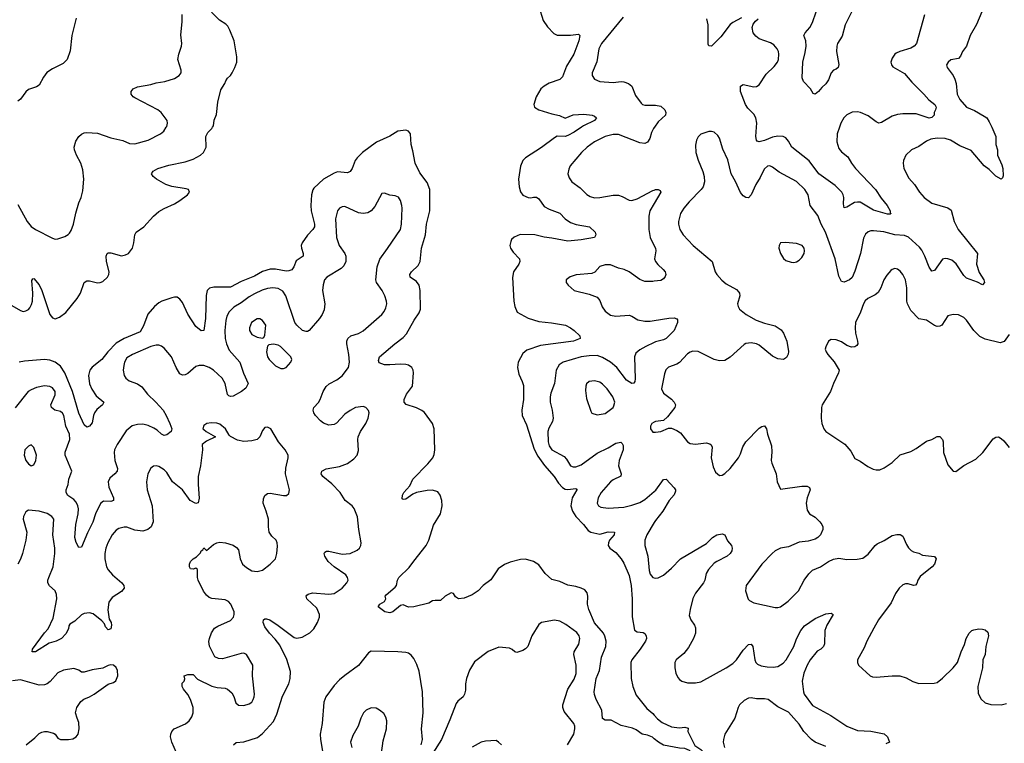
# Model space of a CAD drawing. Header units: inches. Extents: x 1771504 to 1971212, y 471788 to 643615.
# Tile 405 of 587: x 1835224 to 1842634, y 605361 to 610810. Entities that reach past the tile are written whole.
import ezdxf

# ---------------------------------------------------------------- set-up
doc = ezdxf.new("R2010")
doc.units = ezdxf.units.IN
doc.header["$MEASUREMENT"] = 0
for name, color, linetype in [('B8630', 7, 'Continuous'), ('B8631', 7, 'Continuous'), ('B8640', 7, 'Continuous'), ('B8641', 7, 'Continuous')]:
    doc.layers.add(name, color=color, linetype=linetype)

msp = doc.modelspace()

# ---------------------------------------------------------------- linework, layer by layer
at = {"layer": 'B8630', "color": 5}
for points, elevation in [([(1835130, 608677.2), (1835230, 608619.4), (1835250, 608613.4), (1835270, 608616.8), (1835290, 608628.4), (1835299.4, 608640.6), (1835313.5, 608666.5), (1835319.9, 608690), (1835323, 608750), (1835314.5, 608845.5), (1835322, 608858), (1835330, 608862), (1835370, 608812.2), (1835389.2, 608770), (1835451.7, 608590), (1835470, 608565.3), (1835490, 608558.3), (1835524.5, 608570), (1835570, 608605.5), (1835655.8, 608710), (1835680.5, 608750), (1835710, 608830.7), (1835730, 608843), (1835750, 608843), (1835810, 608828.2), (1835830, 608830.5), (1835850, 608838), (1835884.5, 608870), (1835894.7, 608890), (1835897.4, 608910), (1835877.6, 608990), (1835875.6, 609030), (1835882.7, 609050), (1835890, 609054.9), (1835910, 609053.4), (1835990, 609031.8), (1836021.3, 609038.7), (1836042, 609050), (1836072.3, 609090), (1836083.1, 609130), (1836089.7, 609190), (1836101.6, 609210), (1836158.4, 609250), (1836230, 609330.4), (1836270, 609364.4), (1836311, 609389), (1836390, 609423.7), (1836430, 609448.5), (1836486, 609490), (1836501.2, 609510), (1836495.3, 609530), (1836477.2, 609537.2), (1836370, 609554.3), (1836322.7, 609570), (1836252.7, 609610), (1836229.2, 609630), (1836216, 609650), (1836229.2, 609670), (1836264, 609690), (1836346.5, 609713.5), (1836470, 609739.1), (1836530, 609760.2), (1836585.6, 609790), (1836607.6, 609810), (1836615.8, 609824.2), (1836626, 609850), (1836624.7, 609930), (1836639.7, 609960.3), (1836669.2, 609990), (1836675.2, 610000)], 420), ([(1835210, 609419.3), (1835280.3, 609290), (1835310, 609253.7), (1835343.8, 609230), (1835470, 609163.8), (1835490, 609158), (1835510, 609159.3), (1835562.7, 609177.3), (1835588.1, 609191.9), (1835597.5, 609202.5), (1835610, 609222.8), (1835628.2, 609270), (1835646.8, 609353.2), (1835669.7, 609430.3), (1835687.3, 609470), (1835698.7, 609521.3), (1835706.3, 609610), (1835700.1, 609680.1), (1835684.4, 609730), (1835651.1, 609790), (1835635.1, 609830), (1835633, 609850), (1835645.9, 609894.1), (1835669.7, 609930), (1835690, 609947.2), (1835710, 609956.9), (1835730, 609960.2), (1835810, 609954.6), (1835910, 609919.6), (1835999.3, 609899.3), (1836050, 609877), (1836090, 609874.9), (1836190, 609902), (1836284, 609950), (1836309.2, 609970), (1836327.2, 610000)], 440), ([(1840000, 605395.6), (1839986.5, 605406.5), (1839950, 605422.2), (1839909.6, 605430), (1839862.4, 605462.4), (1839835.1, 605475.1), (1839750, 605495.8), (1839676.2, 605536.2), (1839630, 605535.1), (1839610, 605548.7), (1839604.8, 605610), (1839561.5, 605690), (1839550, 605729.2), (1839548.6, 605750), (1839561.4, 605850), (1839586.4, 605910), (1839602.5, 606010), (1839634.3, 606090), (1839637.2, 606130), (1839627.8, 606167.8), (1839617.3, 606190), (1839550, 606267.6), (1839507.1, 606370), (1839496.6, 606410), (1839499.2, 606470), (1839494.2, 606494.2), (1839476.4, 606516.4), (1839450, 606529.8), (1839410, 606541.8), (1839350, 606551.8), (1839290, 606578.8), (1839230, 606594), (1839179.2, 606639.2), (1839130, 606705.6), (1839090, 606729.7), (1839030, 606746.9), (1838994.1, 606745.9), (1838914.4, 606725.6), (1838871.7, 606708.3), (1838825.7, 606674.3), (1838770, 606593.2), (1838711.6, 606548.4), (1838673.4, 606510), (1838630, 606479.5), (1838570, 606453.2), (1838526, 606450), (1838503.1, 606463.1), (1838488.4, 606488.4), (1838470, 606493.2), (1838426, 606470), (1838390, 606435.3), (1838350, 606437.2), (1838330, 606433.2), (1838304, 606416), (1838190, 606389.5), (1838150, 606387), (1838110, 606402.9), (1838090, 606398.7), (1838033.4, 606350), (1838010, 606343), (1837973.2, 606350), (1837921.2, 606390), (1837935.3, 606410), (1837968.7, 606430), (1837979, 606450), (1837975.3, 606470), (1837982, 606478), (1838050, 606536), (1838059.3, 606550), (1838067, 606590), (1838077, 606610), (1838155.7, 606684.3), (1838190, 606733.8), (1838283.5, 606850), (1838303.2, 606890), (1838337.3, 607002.7), (1838392, 607090), (1838402.7, 607150), (1838399.8, 607190), (1838389.6, 607230), (1838370, 607253.6), (1838330, 607266.9), (1838290, 607264.5), (1838210.2, 607249.8), (1838182.2, 607237.8), (1838130, 607199.3), (1838110, 607198), (1838103.1, 607203.1), (1838106, 607230), (1838116, 607250), (1838160.5, 607299.5), (1838183, 607350), (1838295.3, 607464.7), (1838332.9, 607510), (1838343.6, 607536.4), (1838348.2, 607570), (1838343.9, 607730), (1838330.8, 607770), (1838270, 607851.1), (1838250, 607867.3), (1838210, 607887.4), (1838131.3, 607911.3), (1838117.6, 607930), (1838118.3, 607950), (1838135.4, 607990), (1838179.2, 608050), (1838187.8, 608150), (1838185.6, 608170), (1838175.1, 608190), (1838150, 608207.8), (1838130, 608212.8), (1838090, 608216.2), (1838010, 608209.8), (1837970, 608211.6), (1837930, 608226), (1837923.3, 608243.3), (1837931.8, 608270), (1838046, 608370), (1838110, 608417.5), (1838135.6, 608444.4), (1838192.7, 608547.3), (1838230, 608603.6), (1838239.4, 608630), (1838238.3, 608770), (1838230.8, 608810), (1838210, 608838.9), (1838163.6, 608870), (1838159.7, 608890), (1838172.6, 608910), (1838222.2, 608957.8), (1838237.3, 608990), (1838248.2, 609090), (1838277, 609190), (1838284.7, 609270), (1838309.9, 609370), (1838309.9, 609530), (1838290, 609584), (1838236.6, 609656.6), (1838199.3, 609730), (1838183.5, 609823.5), (1838169.8, 609870), (1838165.6, 609950), (1838151.1, 609971.1), (1838130, 609977.6), (1838070, 609971.3), (1838010, 609932.8), (1837910, 609888.5), (1837804, 609810), (1837762.7, 609770), (1837748.2, 609750), (1837726.7, 609690), (1837710, 609667.1), (1837690, 609656.8), (1837615.9, 609664.1), (1837590, 609655.4), (1837510.3, 609609.7), (1837438.3, 609541.7), (1837430, 609527.6), (1837419.8, 609490), (1837414.7, 609410), (1837417.9, 609370), (1837442.1, 609270), (1837442.7, 609250), (1837431.2, 609230), (1837390, 609188.2), (1837350.1, 609130), (1837343.2, 609110), (1837343.8, 609090), (1837357.3, 609050), (1837356.4, 609030), (1837304.7, 608995.3), (1837288, 608950), (1837272.6, 608927.4), (1837250, 608917.7), (1837230, 608916), (1837150, 608932.5), (1837109.6, 608930.4), (1837050, 608912.7), (1836990, 608878.7), (1836890, 608839.2), (1836810, 608796.3), (1836684.9, 608795.1), (1836651.2, 608788.8), (1836635.6, 608770), (1836627.1, 608732.9), (1836621.3, 608558.7), (1836610, 608469.2), (1836590, 608467), (1836550, 608500.7), (1836490, 608593), (1836450, 608679.7), (1836430, 608706.2), (1836410, 608719.3), (1836390, 608721), (1836370, 608716.1), (1836294.6, 608690), (1836270, 608676.7), (1836237.5, 608650), (1836187.9, 608592.1), (1836156.2, 608503.8), (1836130, 608458.5), (1836010, 608409.2), (1835950, 608373.2), (1835887.2, 608310), (1835843.2, 608250), (1835770, 608192.9), (1835751.8, 608170), (1835741.6, 608130), (1835749.1, 608069.1), (1835767.9, 608027.9), (1835798.4, 607978.4), (1835856.3, 607930), (1835847.7, 607910), (1835804.9, 607875.1), (1835788, 607850), (1835779.3, 607830), (1835770, 607775.3), (1835750, 607749.2), (1835730, 607742), (1835710, 607758), (1835670, 607847), (1835622, 608010), (1835563.4, 608150), (1835530, 608201), (1835489.8, 608230), (1835450, 608245.1), (1835410, 608251.7), (1835260.8, 608239.3), (1835220.4, 608230)], 420), ([(1839451.7, 610000), (1839397.8, 609962.2), (1839350, 609938), (1839329.8, 609929.8), (1839270, 609931.7), (1839250, 609921.2), (1839150, 609847.4), (1839030.3, 609769.7), (1839010.3, 609749.7), (1838993.4, 609706.6), (1838978.3, 609610), (1838982.7, 609550), (1838993, 609513), (1839010, 609488.5), (1839050, 609470.3), (1839070, 609467.9), (1839090, 609473.1), (1839112.3, 609472.3), (1839130, 609460.4), (1839170, 609403.1), (1839210, 609382.3), (1839290, 609353.4), (1839328.9, 609310), (1839370, 609281.7), (1839411.8, 609268.2), (1839511.3, 609251.3), (1839554.8, 609210), (1839561, 609190), (1839550, 609169.5), (1839450, 609151.2), (1839350, 609141.3), (1839230, 609165.9), (1839170, 609171.5), (1839101.2, 609190), (1838990, 609192.5), (1838946.5, 609173.5), (1838926, 609154), (1838919.2, 609140.8), (1838912.7, 609110), (1838918.6, 609090), (1838939.1, 609059.1), (1838984.9, 609010), (1838987.6, 608990), (1838980.9, 608970), (1838940.2, 608910), (1838932.6, 608867.4), (1838942.9, 608690), (1838950.2, 608650), (1838968.3, 608608.3), (1839050, 608562), (1839130, 608537.1), (1839227.1, 608527.1), (1839330.8, 608510), (1839370.6, 608490), (1839398, 608470), (1839438.8, 608430), (1839441, 608410), (1839391.3, 608390), (1839143.1, 608356.9), (1839039.7, 608320.3), (1839010, 608296.9), (1838976.2, 608230), (1838970.2, 608190), (1838981.3, 608141.3), (1839005.8, 608085.8), (1839014.5, 608054.5), (1839016.8, 607950), (1839002.5, 607870), (1839005, 607830), (1839038.3, 607758.3), (1839095.9, 607575.9), (1839123.8, 607523.8), (1839173, 607453), (1839247.3, 607370), (1839279.5, 607319.5), (1839310, 607287.1), (1839330, 607275), (1839350, 607271.8), (1839410, 607279.3), (1839415.8, 607275.8), (1839417.6, 607270), (1839382.3, 607210), (1839372.7, 607150), (1839383.8, 607110), (1839409.6, 607069.6), (1839466.2, 607010), (1839502.7, 606962.7), (1839523.1, 606950), (1839590, 606936.1), (1839652.8, 606952.8), (1839701, 606950), (1839698, 606930), (1839662.8, 606890), (1839655.2, 606870), (1839653.8, 606850), (1839664.2, 606830), (1839710, 606797.2), (1839751.1, 606750), (1839770, 606717.6), (1839810, 606625.5), (1839825.7, 606550), (1839833.1, 606450), (1839834.6, 606314.6), (1839850, 606214), (1839870, 606199.5), (1839916.7, 606196.7), (1839930, 606186.8), (1839939.3, 606170), (1839940.4, 606150), (1839933.7, 606130), (1839894.6, 606070), (1839830.3, 605990), (1839823.1, 605970), (1839825.7, 605850), (1839839.5, 605790), (1839864.1, 605724.1), (1839943.1, 605623.1), (1839990, 605584.6), (1840000, 605573)], 420), ([(1840000, 609997.6), (1839994.6, 609990), (1839979.1, 609960.9), (1839965.7, 609914.3), (1839950, 609887.8), (1839930, 609877.4), (1839890, 609882.9), (1839730, 609946.4), (1839690, 609945.6), (1839629.7, 609929.7), (1839550, 609889.8), (1839496, 609850), (1839451.6, 609810), (1839366, 609710), (1839355.6, 609684.4), (1839350.4, 609650), (1839358.7, 609618.7), (1839379.3, 609590), (1839442.7, 609542.7), (1839492.3, 609492.3), (1839517.3, 609477.3), (1839549.2, 609469.2), (1839590, 609470.2), (1839690, 609488.2), (1839730, 609489.1), (1839759.3, 609479.3), (1839810, 609450.4), (1839830, 609448.2), (1839870, 609460.3), (1839990, 609523.7), (1840000, 609527)], 440), ([(1836834, 605350), (1836853.9, 605366.1), (1836910, 605373.2), (1837014.3, 605405.7), (1837050, 605434.2), (1837133.5, 605526.5), (1837160.3, 605579.7), (1837203, 605717), (1837250.6, 605810), (1837260.2, 605850), (1837261.9, 605901.9), (1837233.5, 605993.5), (1837180.7, 606100.7), (1837146.5, 606146.5), (1837104.5, 606190), (1837070, 606239), (1837056, 606270), (1837059, 606290), (1837070, 606297.3), (1837082, 606298), (1837106, 606290), (1837170, 606248.8), (1837290, 606158.6), (1837310, 606154), (1837350, 606161.1), (1837407.8, 606192.2), (1837437.3, 606222.7), (1837465.7, 606270), (1837481, 606310), (1837481, 606330), (1837459.7, 606379.7), (1837384.2, 606450), (1837380.7, 606470), (1837384.2, 606475.8), (1837395.1, 606484.9), (1837427, 606493), (1837550, 606483.6), (1837590, 606490.2), (1837649.7, 606530), (1837686.3, 606570), (1837695.1, 606590), (1837691.6, 606610), (1837678, 606630), (1837591.2, 606690), (1837545.4, 606730), (1837521.6, 606770), (1837515.1, 606790), (1837520.1, 606799.9), (1837532, 606808), (1837550, 606808.4), (1837650, 606786), (1837710, 606790.3), (1837764.9, 606815.1), (1837780.9, 606830), (1837791.8, 606850), (1837793.6, 606870), (1837775.8, 606970), (1837765.6, 607065.6), (1837742.4, 607130), (1837726, 607150), (1837672.8, 607190), (1837636, 607250), (1837574.3, 607314.3), (1837505.1, 607370), (1837491.8, 607390), (1837498, 607410), (1837531, 607429), (1837630, 607444.9), (1837690, 607468.8), (1837738, 607502), (1837763.6, 607530), (1837772.8, 607567.2), (1837768.5, 607650), (1837772.4, 607670), (1837788.2, 607710), (1837829.7, 607770), (1837846.9, 607810), (1837852.8, 607850), (1837847.9, 607867.9), (1837830, 607889.4), (1837810, 607896.3), (1837750, 607888.5), (1837710, 607867.4), (1837670, 607838.5), (1837607.5, 607772.5), (1837590, 607762.6), (1837550, 607755.8), (1837510.9, 607770.9), (1837487.6, 607790), (1837449.6, 607830), (1837436.9, 607850), (1837431.6, 607870), (1837437.6, 607890), (1837471.6, 607928.4), (1837484.4, 607950), (1837508.7, 608010), (1837531.4, 608048.6), (1837553.1, 608066.9), (1837610, 608097.7), (1837650, 608128.9), (1837698.7, 608190), (1837706.6, 608230), (1837701.5, 608290), (1837686.9, 608370), (1837686.6, 608390), (1837694.7, 608410), (1837715.1, 608430), (1837773.9, 608446.1), (1837810, 608467.2), (1837949.6, 608590), (1837967.6, 608612.4), (1837980.6, 608639.4), (1837986.6, 608670), (1837985.1, 608690), (1837972.6, 608730), (1837951.4, 608771.4), (1837909.8, 608829.8), (1837903.9, 608850), (1837913.3, 608950), (1837933.1, 609006.9), (1837993.2, 609086.8), (1838089.7, 609230), (1838097.3, 609270), (1838101.3, 609390), (1838100.5, 609410), (1838090, 609448.7), (1838074, 609474), (1838050, 609484.5), (1838009.6, 609489.6), (1837970, 609504), (1837950, 609502), (1837896.4, 609403.6), (1837869.3, 609370.7), (1837843.7, 609356.3), (1837810, 609349.8), (1837774.5, 609354.5), (1837670, 609402), (1837650, 609401.3), (1837630, 609391.6), (1837614.9, 609370), (1837601.3, 609310), (1837609.1, 609170), (1837628.9, 609110), (1837670.2, 609050), (1837677.3, 609030), (1837678, 608990), (1837662.5, 608957.5), (1837643.1, 608936.9), (1837534.4, 608870), (1837518.7, 608850), (1837507.8, 608812.2), (1837503.2, 608770), (1837519.7, 608670), (1837515.1, 608624.9), (1837501.3, 608590), (1837481.1, 608558.9), (1837402, 608470), (1837390, 608461.6), (1837378.7, 608461.3), (1837352.7, 608470), (1837310, 608509.7), (1837294.8, 608530), (1837226.2, 608730), (1837204.6, 608764.6), (1837170, 608786.2), (1837130, 608790.6), (1837090, 608785.2), (1837048, 608772), (1836990, 608746), (1836950, 608723.7), (1836890, 608678), (1836835.6, 608644.4), (1836801.3, 608610), (1836783.7, 608576.3), (1836775.7, 608544.3), (1836767.9, 608470), (1836771, 608410), (1836780.9, 608370), (1836801.3, 608321.3), (1836881.2, 608230), (1836907.7, 608147.7), (1836943.1, 608070), (1836925.7, 608034.3), (1836893.4, 608010), (1836830, 607976.3), (1836810, 607971.8), (1836798.3, 607978.3), (1836788.7, 607988.7), (1836769.8, 608070), (1836748.7, 608110), (1836682.3, 608170), (1836650, 608189.8), (1836610, 608205.6), (1836573.6, 608206.4), (1836550, 608197.4), (1836490, 608145.7), (1836470, 608135.8), (1836450, 608133.3), (1836430, 608144.2), (1836400.4, 608190), (1836365.1, 608270), (1836310, 608336.3), (1836290.7, 608350.7), (1836270, 608358), (1836250, 608358.8), (1836210, 608348.9), (1836072.4, 608290), (1836030, 608263.5), (1836011.4, 608230), (1836006.7, 608206.7), (1836003.1, 608170), (1836010.4, 608130), (1836023.8, 608110), (1836047.7, 608090), (1836110, 608068.9), (1836144.2, 608044.2), (1836186, 607990), (1836249.5, 607929.5), (1836302.4, 607870), (1836327.3, 607830), (1836353.4, 607770), (1836367.6, 607730), (1836364.6, 607710), (1836330, 607683.5), (1836310, 607679.8), (1836290, 607688.8), (1836258.1, 607718.1), (1836233.2, 607733.2), (1836190, 607755.3), (1836150, 607764.8), (1836110, 607762.3), (1836070, 607751.1), (1836025.3, 607714.7), (1835957.3, 607610), (1835937.3, 607570), (1835934.9, 607550), (1835940.4, 607490), (1835960.3, 607430), (1835956.5, 607410), (1835940.4, 607390), (1835902.3, 607357.7), (1835888.9, 607330), (1835894, 607290), (1835930.3, 607210), (1835930.4, 607190), (1835910, 607183), (1835855.6, 607184.4), (1835833.2, 607166.8), (1835794.3, 607090), (1835773.1, 607026.9), (1835734.2, 606945.8), (1835690, 606837.2), (1835670, 606836), (1835650, 606873.2), (1835639.8, 606910), (1835647.3, 607010), (1835664.7, 607090), (1835666, 607126), (1835661.6, 607150), (1835650, 607177.7), (1835630, 607197.6), (1835586, 607226), (1835572.8, 607250), (1835574, 607270), (1835588.9, 607311.1), (1835594, 607350), (1835615.8, 607410), (1835564.8, 607530), (1835565.9, 607554.1), (1835600.7, 607650), (1835599.4, 607690), (1835570.4, 607750.4), (1835555, 607830), (1835546.9, 607846.9), (1835530, 607858.5), (1835488, 607870), (1835462.8, 607890), (1835457.3, 607910), (1835490, 607984.9), (1835489.8, 608010), (1835470, 608038.5), (1835450, 608048.6), (1835410, 608052.4), (1835350, 608040.5), (1835310, 608024), (1835288.8, 608010), (1835190, 607888.3)], 440), ([(1840000, 609426.1), (1839966.3, 609370), (1839958.5, 609330), (1839958, 609230), (1839970.2, 609170.2), (1840000, 609108.2)], 440), ([(1840000, 608840), (1839990, 608838.7), (1839930, 608838.9), (1839890, 608854), (1839810, 608911.7), (1839774.5, 608930), (1839730, 608938.9), (1839670, 608963.5), (1839630, 608964.7), (1839590, 608952), (1839551.7, 608908.3), (1839530, 608897.6), (1839412.3, 608887.7), (1839365.8, 608874.2), (1839338, 608850), (1839338, 608830), (1839351, 608810), (1839396, 608770), (1839510, 608742.6), (1839570, 608719.5), (1839590, 608695.5), (1839608.4, 608648.4), (1839630, 608614.9), (1839670, 608585.2), (1839710, 608577.3), (1839810, 608585.2), (1839830, 608578.3), (1839876.3, 608550), (1839930, 608538.9), (1839970, 608540.2), (1840000, 608545.2)], 440), ([(1840000, 608378.6), (1839937.6, 608350), (1839890, 608324.8), (1839861.7, 608298.3), (1839851.4, 608270), (1839854.9, 608105.1), (1839853.5, 608086.5), (1839846.2, 608073.8), (1839830, 608071.3), (1839790, 608095.1), (1839719, 608190), (1839671.2, 608231.2), (1839610, 608266), (1839570, 608280.2), (1839510, 608279.9), (1839450.5, 608270), (1839313.4, 608230), (1839284.9, 608210), (1839260.3, 608170), (1839249.1, 608070), (1839221.1, 607998.9), (1839215.2, 607970), (1839215.8, 607930), (1839230.2, 607870), (1839238.3, 607810), (1839234.9, 607785.1), (1839205.9, 607734.1), (1839199.5, 607710), (1839202.2, 607630), (1839210, 607600.5), (1839230, 607572.2), (1839320.8, 607520.8), (1839340.4, 607500.4), (1839368.5, 607450), (1839390, 607442.8), (1839410, 607442.9), (1839450, 607457.5), (1839570, 607545.6), (1839654, 607586), (1839710, 607620.9), (1839748.4, 607628.4), (1839758.6, 607618.6), (1839764.8, 607604.8), (1839764.7, 607570), (1839736.6, 607490), (1839729.4, 607450), (1839751.5, 607390), (1839747.7, 607372.3), (1839690, 607345.3), (1839670, 607331), (1839599.5, 607250), (1839577.6, 607210), (1839570.5, 607170.5), (1839580.7, 607150), (1839598.4, 607138.4), (1839652, 607132), (1839770, 607139.6), (1839830, 607153.4), (1839890, 607174.3), (1839930, 607198), (1840000, 607257.6)], 440), ([(1836422, 605250), (1836369.8, 605369.8), (1836359.7, 605410), (1836360.5, 605430), (1836367.8, 605450), (1836387, 605470), (1836472, 605508), (1836499.5, 605530), (1836520.4, 605559.6), (1836529.8, 605590.2), (1836528.7, 605630), (1836508.8, 605690), (1836490, 605727.8), (1836455.8, 605770), (1836447, 605790), (1836446, 605814), (1836462, 605830), (1836466, 605846), (1836462, 605870), (1836490, 605878.8), (1836530, 605878.8), (1836563.1, 605843.1), (1836670, 605790.4), (1836710, 605780.3), (1836770, 605776.4), (1836788.9, 605768.9), (1836820.3, 605740.3), (1836834.6, 605714.6), (1836850, 605666.8), (1836870, 605648), (1836910, 605645.5), (1836950, 605657.3), (1836970, 605671), (1836980.9, 605690), (1836989.4, 605710), (1836991.6, 605730), (1836977, 605870), (1836978, 605950), (1836931.8, 606030), (1836910, 606039.7), (1836890, 606038.3), (1836750, 605998), (1836720.5, 606000.5), (1836693.3, 606013.3), (1836651.9, 606091.9), (1836648.5, 606128.5), (1836652.3, 606150), (1836667.9, 606192.1), (1836690, 606228), (1836715.6, 606244.4), (1836810, 606285.2), (1836834, 606310), (1836838.8, 606330), (1836837.3, 606350), (1836813.2, 606410), (1836795.4, 606430), (1836770, 606442), (1836671.1, 606451.1), (1836650, 606458.4), (1836630, 606476.2), (1836607, 606507), (1836566.4, 606590), (1836562, 606610), (1836561.2, 606670), (1836550, 606681.2), (1836530, 606672.7), (1836510, 606674), (1836502, 606690), (1836502, 606710), (1836509.7, 606730.3), (1836530, 606750.6), (1836554, 606766), (1836583.7, 606796.3), (1836590, 606811.3), (1836602, 606818), (1836610, 606832), (1836630, 606812), (1836682.6, 606857.4), (1836708.3, 606871.7), (1836730, 606875.8), (1836772, 606870), (1836830, 606853.4), (1836856.1, 606836.1), (1836870, 606818), (1836883.1, 606750), (1836901.6, 606710), (1836930, 606684.4), (1836970, 606660.5), (1837010, 606655.5), (1837050, 606665.5), (1837109.3, 606710), (1837149.4, 606750), (1837159.6, 606790), (1837164.5, 606844.5), (1837162, 606870), (1837153.2, 606890), (1837120.5, 606920.5), (1837102, 606950), (1837095.6, 606990), (1837095.6, 607050), (1837079.8, 607110), (1837056.3, 607170), (1837058.7, 607201.3), (1837070, 607226.8), (1837090, 607242), (1837110, 607243.8), (1837210, 607227.3), (1837232.7, 607227.3), (1837250, 607242), (1837254.5, 607270), (1837224.5, 607390), (1837226.1, 607433.9), (1837244.7, 607510), (1837244.2, 607530), (1837222.4, 607570), (1837171.6, 607630), (1837114, 607730), (1837090, 607741.2), (1837070, 607739), (1837050, 607715.3), (1837030.4, 607670), (1837010.2, 607649.8), (1836970, 607638), (1836910, 607633.5), (1836864.2, 607644.2), (1836811, 607671), (1836800.8, 607680.8), (1836772.6, 607730), (1836730, 607763.5), (1836708.6, 607771.4), (1836665.1, 607774.9), (1836631.9, 607768.1), (1836610, 607755.1), (1836603.1, 607730), (1836610, 607723.1), (1836627.8, 607707.8), (1836698, 607670), (1836630, 607636.8), (1836598.3, 607610), (1836598.5, 607570), (1836583.5, 607450), (1836566.2, 607370), (1836565.9, 607310), (1836573.9, 607206.1), (1836568.1, 607171.9), (1836550, 607167.6), (1836507.8, 607190), (1836450, 607269.8), (1836373.7, 607330), (1836330, 607400.7), (1836310, 607420.5), (1836270, 607445.1), (1836250, 607451.6), (1836230, 607447), (1836210, 607432.3), (1836187.2, 607390), (1836177, 607330), (1836183.7, 607270), (1836220.9, 607150), (1836227.1, 607030), (1836212.7, 606990), (1836189.3, 606970.7), (1836150, 606959.3), (1836090, 606965), (1836030, 606988.7), (1836010, 606989.8), (1835970, 606979.1), (1835950, 606966.3), (1835919.6, 606930), (1835886.7, 606870), (1835872.4, 606830), (1835864.4, 606790), (1835863.6, 606750), (1835878, 606690), (1835890, 606668.2), (1835923.1, 606630), (1835992, 606570), (1836008.5, 606550), (1836010.3, 606530), (1835990, 606504), (1835919.8, 606460.2), (1835895.1, 606424.9), (1835885.9, 606365.9), (1835896.2, 606296.2), (1835911.7, 606270), (1835916, 606250), (1835910, 606223.7), (1835890, 606215.1), (1835870, 606238), (1835861, 606261), (1835843.1, 606283.1), (1835776, 606336), (1835750, 606344.1), (1835710, 606338.8), (1835690, 606328.7), (1835638.1, 606281.9), (1835602.3, 606257.7), (1835594.6, 606245.4), (1835590, 606222), (1835570, 606185.2), (1835538.8, 606150), (1835498, 606130), (1835444.9, 606115.1), (1835342, 606050), (1835318, 606050), (1835319.3, 606070), (1835410, 606194), (1835437.5, 606222.5), (1835475.9, 606304.1), (1835502.9, 606450), (1835501.8, 606481.8), (1835490, 606509.6), (1835447.1, 606547.1), (1835435.8, 606570), (1835435.8, 606590), (1835442, 606610), (1835474.7, 606690), (1835488.6, 606790), (1835488.6, 606830), (1835472.3, 606930), (1835480.7, 607050), (1835466.6, 607070), (1835430, 607091.3), (1835370, 607109.6), (1835290, 607117.2), (1835270, 607105.2), (1835252.7, 607070), (1835250.4, 607050), (1835276.4, 606950), (1835270.3, 606890), (1835245.5, 606790), (1835230, 606746.6), (1835210, 606709.6)], 460), ([(1840000, 607779), (1839981, 607770), (1839970.8, 607750), (1839970.8, 607730), (1839990, 607704), (1840000, 607703.5)], 460), ([(1840000, 607022.7), (1839942.7, 606930), (1839927.6, 606890), (1839927.6, 606850), (1839950.2, 606770), (1839961.4, 606661.4), (1839970, 606634), (1839990, 606610.4), (1840000, 606608.1)], 440), ([(1839347.8, 605350), (1839393.3, 605430), (1839402.6, 605470), (1839402, 605490), (1839394.7, 605510), (1839321, 605601), (1839312.6, 605630), (1839312.6, 605650), (1839349.7, 605770), (1839395.9, 605844.1), (1839413, 605887), (1839412.3, 605950), (1839393.6, 606030), (1839396.2, 606050), (1839431.1, 606108.9), (1839438.7, 606150), (1839435.1, 606170), (1839415.8, 606195.8), (1839334.6, 606254.6), (1839290, 606280.5), (1839250, 606288), (1839152, 606270), (1839130, 606257), (1839078, 606170), (1839047.7, 606090), (1839030, 606072.3), (1839010, 606060.9), (1838965.6, 606045.6), (1838950, 606049), (1838930, 606068.7), (1838910, 606077.2), (1838830, 606084), (1838750, 606052.7), (1838645.8, 605974.1), (1838610, 605913.2), (1838587, 605850), (1838578.4, 605810), (1838578.8, 605761.2), (1838572.7, 605730), (1838560.5, 605710), (1838522.6, 605677.4), (1838510, 605660.9), (1838462.4, 605537.6), (1838397.6, 605390), (1838334.1, 605285.9)], 440), ([(1838246, 605350), (1838254.3, 605390), (1838248, 605470), (1838261.6, 605590), (1838254.7, 605750), (1838230, 605904), (1838213.9, 605953.9), (1838190, 605999.5), (1838170, 606025.1), (1838150, 606038.9), (1838130, 606045.4), (1838070, 606051.1), (1837870, 606055.1), (1837850, 606043.7), (1837773.5, 605946.5), (1837670, 605872.6), (1837630, 605838.3), (1837590, 605795.4), (1837526.7, 605710), (1837514, 605670), (1837501, 605510), (1837486.4, 605430), (1837486.9, 605390), (1837507.5, 605272.5)], 440), ([(1835272.7, 605350), (1835337.6, 605402.4), (1835370, 605434.9), (1835390, 605446), (1835409.7, 605450.3), (1835430.3, 605450.3), (1835477.5, 605437.5), (1835490.4, 605430.4), (1835510, 605400.7), (1835532, 605390), (1835591.3, 605388.7), (1835624.8, 605395.2), (1835649, 605410), (1835662.7, 605430), (1835671.8, 605470), (1835670, 605518), (1835655.1, 605550), (1835644.5, 605590), (1835653.6, 605630), (1835685.1, 605674.9), (1835705.9, 605694.1), (1835748.7, 605710), (1835784, 605730), (1835890, 605806.8), (1835930, 605818.8), (1835947.3, 605832.7), (1835962, 605870), (1835959.5, 605910), (1835950, 605932.7), (1835930, 605949.3), (1835910, 605951.6), (1835890, 605947), (1835850, 605927), (1835770, 605914.5), (1835710, 605896), (1835690, 605898), (1835670, 605912), (1835630, 605923.7), (1835552.7, 605912.7), (1835510, 605891.8), (1835453.7, 605826.3), (1835430.9, 605809.1), (1835410, 605800.3), (1835370, 605799.8), (1835230, 605838.3), (1835170, 605831)], 480), ([(1837945.8, 605285.8), (1837960.1, 605379.9), (1837985.6, 605470), (1837987, 605530), (1837979.1, 605559.1), (1837964.8, 605584.8), (1837931.7, 605611.7), (1837906.3, 605626.3), (1837870, 605629.3), (1837831, 605610), (1837810.7, 605590), (1837790.8, 605550), (1837770.7, 605490), (1837730, 605419), (1837714.4, 605370), (1837722.4, 605330)], 460), ([(1838849.3, 605349.3), (1838828.7, 605370), (1838810, 605381.2), (1838770, 605380.9), (1838730, 605378.4), (1838698, 605370), (1838630, 605331.6)], 460)]:
    msp.add_lwpolyline(points, dxfattribs=dict(at, elevation=elevation))
at = {"layer": 'B8630', "color": 5, "elevation": 460}
for points in [[(1837030, 608557), (1837010, 608556.2), (1836968.5, 608530), (1836952.4, 608490), (1836954, 608470), (1836970, 608439.3), (1837010, 608420.5), (1837050, 608411.3), (1837062, 608418), (1837070, 608434), (1837075.1, 608510), (1837050, 608546)], [(1837133.4, 608366.6), (1837098, 608362), (1837088, 608352), (1837081.7, 608310), (1837090, 608271), (1837102.4, 608250), (1837150, 608203), (1837190, 608182.8), (1837210, 608182.8), (1837230, 608191), (1837264, 608230), (1837272.7, 608250), (1837265.2, 608270), (1837186, 608350), (1837170, 608358.7)], [(1839550, 608089.7), (1839510, 608085.6), (1839490, 608069), (1839484.2, 608050), (1839483.1, 608016.9), (1839490, 607958), (1839521.3, 607861.3), (1839530, 607846.8), (1839570, 607833.4), (1839630, 607844.9), (1839689.4, 607890), (1839696.6, 607903.4), (1839702.9, 607930), (1839687.8, 607970), (1839644.2, 608030), (1839610, 608066.3), (1839590, 608080.5)], [(1835310, 607608.7), (1835290, 607599), (1835262.8, 607570), (1835257.3, 607530), (1835271, 607490), (1835290, 607466), (1835310, 607451.3), (1835330, 607458), (1835345.2, 607490), (1835349.2, 607530), (1835330, 607588)]]:
    msp.add_lwpolyline(points, close=True, dxfattribs=at)
at = {"layer": 'B8631', "color": 5}
for points, elevation in [([(1836675.2, 610000), (1836681.2, 610010), (1836686.8, 610053.2), (1836704.1, 610095.9), (1836715.8, 610190), (1836738.6, 610281.4), (1836768.4, 610330), (1836774.3, 610350), (1836788.2, 610370), (1836811.1, 610390), (1836823.5, 610410), (1836843.5, 610450), (1836856.9, 610490), (1836858.7, 610530), (1836836.9, 610650), (1836806.2, 610730), (1836790, 610760.5), (1836776.1, 610776.1), (1836726.8, 610806.8), (1836667.4, 610867.4)], 420), ([(1839131.4, 610910), (1839163.6, 610803.6), (1839195.2, 610755.2), (1839244.6, 610704.6), (1839270, 610694), (1839370, 610693.5), (1839430, 610701.3), (1839440.3, 610690), (1839432.7, 610650), (1839394.4, 610550), (1839340.5, 610459.5), (1839310, 610378.4), (1839290, 610358.9), (1839210, 610331.3), (1839170.7, 610310), (1839145.5, 610290), (1839110.4, 610230), (1839093, 610170), (1839097.3, 610150), (1839130.8, 610130), (1839230, 610099.8), (1839287.4, 610087.4), (1839330, 610069.1), (1839390, 610093.7), (1839470, 610097.6), (1839531.3, 610090), (1839550, 610083.8), (1839565.5, 610070), (1839550.4, 610050), (1839468.3, 610011.7), (1839451.7, 610000)], 420), ([(1835650, 610820.9), (1835615.3, 610690), (1835604.4, 610575.6), (1835581.5, 610510), (1835550, 610480.9), (1835470, 610440.7), (1835428.8, 610411.2), (1835402.3, 610377.7), (1835370, 610317), (1835350, 610304.2), (1835290, 610283.5), (1835270, 610267.8), (1835230, 610212), (1835210, 610196.2)], 440), ([(1836327.2, 610000), (1836330, 610004.7), (1836337, 610030), (1836334.5, 610050), (1836289.2, 610110), (1836262.7, 610130), (1836090, 610220.9), (1836077.2, 610230), (1836063.7, 610250), (1836062.7, 610270), (1836079, 610290), (1836110, 610304), (1836210, 610322), (1836250, 610334.6), (1836316.6, 610343.4), (1836390, 610367), (1836423.7, 610390), (1836438, 610410), (1836439.5, 610430), (1836415.1, 610510), (1836420.7, 610550), (1836442, 610610), (1836444.5, 610630), (1836436.4, 610696.4), (1836447, 610793), (1836447.7, 610850)], 440), ([(1839766.3, 610830), (1839603, 610630), (1839583.7, 610590), (1839567.6, 610492.4), (1839532.9, 610410), (1839532.2, 610390), (1839550, 610363.1), (1839590, 610343.6), (1839690, 610336.1), (1839750, 610343.2), (1839770, 610341.8), (1839805.5, 610330), (1839830, 610308), (1839857.8, 610237.8), (1839900.5, 610180.5), (1839911.6, 610171.6), (1839930, 610166), (1840000, 610166.6)], 440)]:
    msp.add_lwpolyline(points, dxfattribs=dict(at, elevation=elevation))
at = {"layer": 'B8640', "color": 5}
for points, elevation in [([(1840001.7, 610000), (1840000, 609997.6)], 440), ([(1842539.6, 610000), (1842570.3, 609930), (1842570.4, 609870.4), (1842582, 609830), (1842582.4, 609790), (1842617, 609717), (1842623.1, 609690), (1842626, 609634), (1842620.5, 609619.5), (1842610, 609609.6), (1842570, 609631.5), (1842521.6, 609681.6), (1842482, 609710), (1842384.9, 609824.9), (1842300.7, 609860.7), (1842230, 609903.2), (1842190, 609916.3), (1842130, 609918.3), (1842082, 609910), (1842050, 609895.3), (1841990, 609854.5), (1841936.3, 609830), (1841892.7, 609790), (1841874.9, 609750), (1841872.4, 609730), (1841878.7, 609690), (1841915.5, 609615.5), (1841958.4, 609570), (1841996.9, 609510), (1842030.2, 609470), (1842090, 609428.4), (1842210, 609394), (1842234.6, 609374.6), (1842258, 609290), (1842286.2, 609230), (1842433.4, 609050), (1842425.2, 608970), (1842446.4, 608906.4), (1842481.1, 608850), (1842484.9, 608830), (1842470, 608812.7), (1842433.6, 608833.6), (1842350, 608864.2), (1842330, 608884.5), (1842271.4, 608971.4), (1842238.3, 608998.3), (1842210, 609009.8), (1842190, 609012.4), (1842170, 609006.3), (1842110, 608922), (1842090, 608915.1), (1842070, 608946.6), (1842037.2, 609030), (1842014.1, 609074.1), (1841995.9, 609095.9), (1841912.7, 609172.7), (1841884.1, 609184.1), (1841810, 609190.7), (1841728.2, 609211.8), (1841650, 609220.4), (1841630, 609220.5), (1841610, 609211.6), (1841590, 609194), (1841574.3, 609165.7), (1841550.9, 609050), (1841510, 608916), (1841490.2, 608869.8), (1841470, 608851.8), (1841430, 608832.3), (1841410, 608838), (1841390, 608879), (1841362, 609010), (1841289.1, 609210), (1841256.2, 609270), (1841230, 609334.5), (1841173.3, 609410), (1841158.8, 609490), (1841132.1, 609532.1), (1841070, 609590.9), (1840940.7, 609660.7), (1840890, 609699.6), (1840870, 609709.6), (1840852.5, 609707.5), (1840830, 609686.6), (1840820.3, 609670), (1840797.5, 609622.5), (1840764.9, 609570), (1840728.2, 609491.8), (1840710, 609469.6), (1840690, 609471.2), (1840670, 609484.4), (1840650, 609509.7), (1840612, 609592), (1840578.9, 609650), (1840554.2, 609754.2), (1840515.8, 609835.8), (1840490, 609918), (1840478, 609938), (1840450, 609962), (1840430, 609968.7), (1840410, 609968.7), (1840350, 609948.7), (1840330, 609928), (1840318, 609902), (1840310, 609866), (1840313, 609810), (1840330, 609751), (1840366.5, 609666.5), (1840376.5, 609630), (1840378.3, 609590), (1840366.7, 609550), (1840352.7, 609530), (1840261.4, 609438.6), (1840221.7, 609390), (1840197, 609350), (1840181.3, 609290), (1840182, 609270), (1840193.1, 609230), (1840217.4, 609190), (1840291.8, 609110), (1840434.4, 608990), (1840458.4, 608910), (1840470.5, 608890), (1840508.9, 608848.9), (1840541.7, 608821.7), (1840617.7, 608777.7), (1840637.3, 608757.3), (1840642, 608750), (1840643, 608730), (1840626, 608670), (1840630.4, 608650), (1840641.6, 608630), (1840690.4, 608590), (1840767.9, 608547.9), (1840830, 608524.9), (1840910, 608504.9), (1840954.1, 608474.1), (1840971.8, 608450), (1840997.6, 608390), (1841010.4, 608310.4), (1841007.9, 608292.1), (1840994.4, 608265.6), (1840971.3, 608250), (1840930, 608257), (1840890, 608276.3), (1840790, 608359.5), (1840770, 608369.9), (1840730, 608377.6), (1840690, 608372.4), (1840675.7, 608364.3), (1840570.6, 608269.4), (1840530, 608242.6), (1840490, 608241.7), (1840450.5, 608250.5), (1840329, 608311), (1840290, 608315.1), (1840270, 608306.2), (1840250, 608293.5), (1840190, 608228.9), (1840170, 608215.9), (1840106.5, 608193.5), (1840086.7, 608173.3), (1840075.9, 608144.1), (1840055.3, 608030), (1840070, 607998), (1840130, 607952.7), (1840150.4, 607930), (1840158.7, 607910), (1840154.6, 607890), (1840100.6, 607819.4), (1840070, 607792.3), (1840010, 607783.7), (1840000, 607779)], 460), ([(1841393.9, 610000), (1841377.2, 609950), (1841373.1, 609890), (1841390, 609839), (1841410, 609815.2), (1841457.6, 609777.6), (1841484.7, 609730), (1841514.9, 609690), (1841665.5, 609530), (1841706.8, 609466.8), (1841751.7, 609410), (1841775.5, 609370), (1841776, 609356), (1841782, 609350), (1841774.4, 609345.6), (1841754, 609346), (1841650, 609375.8), (1841550, 609434.8), (1841530, 609437), (1841507.6, 609432.4), (1841450, 609396.9), (1841430, 609394), (1841423.7, 609423.7), (1841427.1, 609470), (1841422.6, 609490), (1841411.1, 609510), (1841361.6, 609561.6), (1841237.2, 609650), (1841166.1, 609746.1), (1841034.8, 609850), (1841010, 609896.2), (1840990, 609921.3), (1840970, 609931), (1840930, 609933.3), (1840890, 609925.1), (1840830, 609900.5), (1840790, 609889.6), (1840775.1, 609895.1), (1840770, 609902), (1840765.1, 609930), (1840769.7, 610000)], 440), ([(1840000, 609527), (1840010, 609530.3), (1840030, 609530.4), (1840043, 609523), (1840050.4, 609510), (1840000, 609426.1)], 440), ([(1840000, 609108.2), (1840008.8, 609090), (1840011.7, 609070), (1840000.9, 609010), (1840007.9, 608990), (1840026, 608966), (1840067.2, 608930), (1840082.6, 608910), (1840086, 608890), (1840082.8, 608877.2), (1840070, 608858), (1840050, 608846.6), (1840000, 608840)], 440), ([(1842670, 608439.3), (1842633.1, 608386.9), (1842603.4, 608376.6), (1842490, 608404.4), (1842450, 608423.9), (1842405.7, 608470), (1842350, 608548), (1842330, 608568), (1842290, 608586.3), (1842250, 608589.5), (1842210, 608579.3), (1842164, 608510), (1842150, 608502.4), (1842130, 608500.5), (1842110, 608506), (1842047.9, 608547.9), (1841990, 608558.4), (1841930, 608619.8), (1841904.6, 608670), (1841900.8, 608690), (1841899.8, 608790), (1841889.7, 608850), (1841871.5, 608890), (1841850, 608917), (1841830, 608931.8), (1841810, 608936.2), (1841790, 608929.6), (1841779.3, 608920.7), (1841750, 608886.6), (1841728.2, 608851.8), (1841705.5, 608790), (1841684.3, 608755.7), (1841662, 608738), (1841606, 608710), (1841587.6, 608692.4), (1841574.7, 608670), (1841551.8, 608608.2), (1841514.9, 608530), (1841511.2, 608490), (1841513.8, 608450), (1841530.2, 608390), (1841531.5, 608370), (1841523.9, 608356.1), (1841510, 608345.6), (1841483.3, 608343.3), (1841450, 608355.6), (1841410, 608383.6), (1841370, 608398), (1841330, 608402), (1841310, 608388.7), (1841290, 608346), (1841287.3, 608330), (1841294, 608310), (1841305.5, 608290), (1841353.3, 608233.3), (1841390.4, 608170), (1841386.7, 608150), (1841349.1, 608070.9), (1841327.2, 608010), (1841263.6, 607910), (1841258.3, 607890), (1841256.3, 607810), (1841260.5, 607770), (1841275.5, 607730), (1841290.5, 607710), (1841434.2, 607614.2), (1841479.9, 607559.9), (1841510, 607504.7), (1841550, 607486), (1841606.6, 607446.6), (1841646.3, 607426.3), (1841670, 607420.2), (1841698.5, 607421.5), (1841730, 607434.4), (1841790, 607474.4), (1841850, 607534), (1841930, 607559.3), (1841970, 607580.4), (1842050, 607635.8), (1842090, 607648.2), (1842129.7, 607670.3), (1842150, 607672.2), (1842170.3, 607650), (1842174.9, 607630), (1842176.4, 607550), (1842210, 607458), (1842250, 607411), (1842270, 607406.8), (1842330, 607453), (1842418.9, 607501.1), (1842472.7, 607550), (1842550, 607654.8), (1842570, 607667.3), (1842590, 607667.7), (1842610, 607657.1), (1842630, 607638), (1842670, 607587.3)], 480), ([(1840000, 608545.2), (1840110, 608563.5), (1840150, 608564.7), (1840170, 608557.4), (1840174.7, 608550), (1840175.5, 608530), (1840148.8, 608470), (1840090, 608409.7), (1840070, 608398.7), (1840010, 608383.2), (1840000, 608378.6)], 440), ([(1840000, 607703.5), (1840010, 607703), (1840050, 607708.5), (1840106, 607734), (1840130, 607734), (1840170, 607717.3), (1840198.3, 607698.3), (1840250, 607632.4), (1840270, 607618.7), (1840310, 607613.1), (1840390, 607624.6), (1840417.1, 607617.1), (1840427.5, 607607.5), (1840435.3, 607590), (1840428.5, 607510), (1840443.4, 607443.4), (1840461.7, 607401.7), (1840490, 607377.3), (1840510, 607380.5), (1840530, 607393), (1840570.7, 607429.3), (1840634, 607510), (1840650, 607540.7), (1840667.6, 607592.4), (1840690, 607630.5), (1840790, 607734.9), (1840810, 607747.7), (1840830.5, 607750.5), (1840844, 607730), (1840852.4, 607690), (1840882, 607602), (1840884.4, 607555.6), (1840879.5, 607490), (1840883.7, 607470), (1840916.4, 607390), (1840924, 607330), (1840950, 607274), (1841110, 607298), (1841150, 607296.3), (1841167.5, 607287.5), (1841172.7, 607270), (1841150.4, 607210), (1841144.2, 607170), (1841150, 607116), (1841169.1, 607089.1), (1841210, 607063.8), (1841246, 607030), (1841261.6, 607010), (1841268, 606990), (1841268, 606970), (1841250.5, 606930), (1841230.3, 606909.7), (1841210, 606898.4), (1841157.3, 606882.7), (1841090, 606876.9), (1841010, 606841.6), (1840949.5, 606829.5), (1840910.5, 606810), (1840886.7, 606790), (1840810, 606709.6), (1840690.4, 606550), (1840686, 606510), (1840706, 606446), (1840715.5, 606435.5), (1840750, 606418), (1840910, 606384.4), (1840930, 606383), (1840950, 606388.2), (1841008.5, 606431.5), (1841085.6, 606510), (1841127.8, 606590), (1841162.4, 606637.6), (1841190, 606664.2), (1841250, 606688.9), (1841310, 606730.4), (1841350, 606748.4), (1841390, 606755.5), (1841450, 606746), (1841526.6, 606746.6), (1841570, 606755.8), (1841610, 606786.4), (1841661.7, 606850), (1841677.6, 606862.4), (1841730, 606889), (1841790, 606926.9), (1841825.9, 606934.1), (1841850, 606933.4), (1841870, 606920.7), (1841897.7, 606857.7), (1841912.9, 606832.9), (1841933.3, 606813.3), (1841950, 606803), (1841992.2, 606792.2), (1842017.5, 606777.5), (1842108.2, 606768.2), (1842122, 606750), (1842108.4, 606710), (1842092.4, 606690), (1842001.6, 606618.4), (1841983.2, 606590), (1841975.6, 606564.4), (1841967.2, 606552.8), (1841950, 606548.6), (1841910, 606561.5), (1841890, 606563.1), (1841870, 606554), (1841843.9, 606530), (1841814.3, 606490), (1841781.6, 606418.4), (1841688, 606290), (1841652.2, 606227.8), (1841599.5, 606130), (1841579.5, 606080.5), (1841528.7, 605990), (1841528.5, 605970), (1841537.1, 605950), (1841624.9, 605870), (1841642.7, 605862.7), (1841670, 605859.5), (1841790, 605870.3), (1841848.3, 605868.3), (1841894.6, 605854.6), (1841947.1, 605827.1), (1841991.1, 605811.1), (1842105.6, 605814.4), (1842130, 605818.8), (1842170, 605850.7), (1842250, 605928.7), (1842283.1, 605970), (1842309.1, 606050.9), (1842334.6, 606105.4), (1842348.4, 606150), (1842370, 606190.6), (1842390, 606210.5), (1842404.4, 606215.6), (1842442.5, 606222.5), (1842470, 606220.4), (1842490, 606214.9), (1842510, 606199.1), (1842516.5, 606170), (1842496.4, 606090), (1842490.3, 606030), (1842474, 605990), (1842470.3, 605930.3), (1842436.1, 605790), (1842438, 605738), (1842456.7, 605696.7), (1842490, 605665.5), (1842532.3, 605652.3), (1842610, 605651.5), (1842650, 605662)], 460), ([(1840000, 607257.6), (1840012.1, 607267.9), (1840070, 607348.2), (1840090, 607350.4), (1840150, 607285.3), (1840158.8, 607270), (1840158.9, 607258.9), (1840150, 607233), (1840111.2, 607190), (1840063.6, 607110), (1840010, 607038.9), (1840000, 607022.7)], 440), ([(1840000, 606608.1), (1840010, 606605.7), (1840030, 606607.6), (1840070, 606626.2), (1840130, 606679), (1840197.6, 606750), (1840393.3, 606866.7), (1840437, 606910), (1840470, 606930.4), (1840510, 606938.8), (1840530, 606931), (1840550, 606884.7), (1840581, 606850), (1840586.8, 606830), (1840584, 606810), (1840570.7, 606790), (1840547.3, 606770), (1840470, 606731), (1840450, 606716.4), (1840408.9, 606670), (1840390, 606639.3), (1840379.5, 606590), (1840370.3, 606570), (1840309.4, 606490.6), (1840290.4, 606450.4), (1840268.9, 606370), (1840263.6, 606323.6), (1840274, 606290), (1840302, 606250), (1840310.2, 606230.2), (1840310.3, 606190.3), (1840296.1, 606150), (1840256.9, 606083.1), (1840221.4, 606038.6), (1840165.5, 605990), (1840154.9, 605970), (1840154.4, 605930), (1840163, 605890), (1840177.5, 605857.5), (1840190, 605842.8), (1840208.4, 605828.4), (1840250, 605817.1), (1840310, 605815.8), (1840350, 605824.6), (1840542, 605930), (1840590, 605961.3), (1840618.5, 605990), (1840670, 606063.7), (1840710, 606105.5), (1840730, 606107.3), (1840741.6, 606090), (1840756.1, 605990), (1840764.9, 605970), (1840777.3, 605957.3), (1840804.9, 605944.9), (1840850, 605936.9), (1840893.9, 605933.9), (1840930, 605939.8), (1840970, 605964.6), (1840992.1, 605990), (1841049.8, 606090), (1841070, 606147.7), (1841101.7, 606210), (1841130, 606246), (1841210, 606300.4), (1841290, 606335.5), (1841330, 606340.7), (1841346, 606330), (1841299.3, 606250), (1841284, 606210), (1841282, 606110), (1841274, 606090), (1841252.7, 606070), (1841226.2, 606053.8), (1841172.6, 605990), (1841150.2, 605950), (1841126, 605890), (1841112.9, 605830), (1841122, 605750), (1841129.2, 605730), (1841190, 605646.3), (1841328.2, 605570), (1841450, 605490.4), (1841530, 605458.7), (1841630, 605453.4), (1841730, 605433.4), (1841754, 605410), (1841771.3, 605370), (1841742.8, 605357.2)], 440), ([(1841290, 605336.8), (1841210, 605369.1), (1841184.4, 605390), (1841124.8, 605450), (1841090, 605505.4), (1841010, 605596.2), (1840930, 605636.8), (1840856.2, 605690), (1840830, 605695.9), (1840770, 605695.8), (1840730, 605704.5), (1840710, 605701.4), (1840675.2, 605684.8), (1840642.3, 605650), (1840631.7, 605630), (1840606, 605550), (1840531.4, 605430), (1840520.2, 605390), (1840519.1, 605370), (1840527.2, 605330)], 440), ([(1840000, 605573), (1840024.6, 605544.6), (1840058.6, 605518.6), (1840130, 605485.5), (1840190, 605478.7), (1840230, 605482.4), (1840254.9, 605474.9), (1840253.4, 605450), (1840305.7, 605345.7), (1840350, 605315.6), (1840380.8, 605280.8), (1840410, 605260.7), (1840430, 605226), (1840410, 605219), (1840370, 605245.2), (1840330, 605246.6), (1840310, 605256.2), (1840266, 605306), (1840230, 605322), (1840190, 605324.5), (1840070, 605347.3), (1840031.8, 605370), (1840000, 605395.6)], 420)]:
    msp.add_lwpolyline(points, dxfattribs=dict(at, elevation=elevation))
at = {"layer": 'B8640', "color": 5, "elevation": 480}
msp.add_lwpolyline([(1840987.7, 609132.3), (1840950, 609128.7), (1840938.8, 609110), (1840937.3, 609090), (1840950.6, 609050), (1840972.5, 609012.5), (1840990, 608997.3), (1841030, 608984.9), (1841050, 608982), (1841070, 608986.8), (1841090, 608998.8), (1841110, 609018.8), (1841127, 609050), (1841131.2, 609070), (1841127.3, 609090), (1841111.8, 609110), (1841070, 609125.6)], close=True, dxfattribs=at)
at = {"layer": 'B8641', "color": 5}
for points, elevation in [([(1841490, 610876.2), (1841437.3, 610770), (1841414.3, 610685.7), (1841378, 610630), (1841372.7, 610610), (1841372.4, 610570), (1841387.7, 610472.3), (1841382.8, 610450), (1841370, 610437.2), (1841350, 610429.2), (1841330.8, 610410), (1841310, 610358), (1841290, 610328), (1841259.8, 610300.2), (1841236, 610270), (1841210, 610248.7), (1841194.6, 610254.6), (1841176, 610290), (1841124.2, 610344.2), (1841113.1, 610373.1), (1841118.1, 610490), (1841136.7, 610563.3), (1841142.8, 610610), (1841139.8, 610650), (1841125.7, 610690), (1841135.4, 610710), (1841169.9, 610750.1), (1841191.4, 610788.6), (1841218.9, 610870)], 420), ([(1842464.7, 610870), (1842426, 610774), (1842376.5, 610690), (1842349, 610610), (1842320.9, 610570), (1842304.8, 610535.2), (1842290, 610517.6), (1842232.3, 610507.7), (1842210.8, 610490), (1842198.8, 610470), (1842204, 610450), (1842248.5, 610390), (1842262.6, 610362.6), (1842271.3, 610330), (1842278.6, 610250), (1842300.2, 610210), (1842350, 610152.3), (1842410, 610126), (1842483.7, 610083.7), (1842501.7, 610070), (1842521.5, 610041.5), (1842539.6, 610000)], 460), ([(1840655.9, 610824.1), (1840590, 610788.4), (1840570, 610772.4), (1840499.6, 610680.4), (1840430, 610609.5), (1840410, 610613.2), (1840404.4, 610624.4), (1840404.4, 610770), (1840395.7, 610815.7)], 440), ([(1840769.7, 610000), (1840771.6, 610030), (1840765.3, 610070), (1840750, 610097.3), (1840703.6, 610143.6), (1840686.9, 610170), (1840648.9, 610270), (1840648.2, 610310), (1840670, 610322.4), (1840750, 610304), (1840770, 610306.3), (1840790, 610318.4), (1840841.5, 610398.5), (1840902.9, 610457.1), (1840927.6, 610490), (1840934.7, 610510), (1840938, 610550), (1840935.1, 610570), (1840925.6, 610590), (1840900.1, 610620.1), (1840875.5, 610635.5), (1840790, 610666), (1840764.5, 610684.5), (1840744, 610710), (1840736.9, 610750), (1840745.1, 610774.9), (1840761.5, 610798.6), (1840782.8, 610817.2)], 440), ([(1842034.5, 610845.5), (1841972.7, 610630), (1841955.3, 610610), (1841930, 610594.8), (1841848.9, 610571.1), (1841821.7, 610558.3), (1841810, 610549.3), (1841790, 610521.2), (1841780.4, 610490), (1841784.4, 610470), (1841795.8, 610455.8), (1841884.2, 610404.2), (1841939, 610339), (1842028.7, 610250), (1842066.1, 610206.1), (1842110.6, 610170), (1842120.7, 610150), (1842117.3, 610130), (1842106.8, 610110), (1842106, 610090), (1842087.7, 610072.3), (1842070, 610068), (1841970, 610101.5), (1841870, 610100.4), (1841830, 610095.1), (1841790, 610084.4), (1841710, 610035.6), (1841690, 610031.6), (1841670, 610039.7), (1841610, 610084.8), (1841552, 610110), (1841530, 610115.8), (1841490, 610114.2), (1841450, 610093.5), (1841427.2, 610070), (1841403.9, 610030), (1841393.9, 610000)], 440), ([(1840000, 610166.6), (1840010, 610166.7), (1840050, 610158.7), (1840079.3, 610130), (1840086, 610110), (1840083.8, 610090), (1840030, 610039.7), (1840001.7, 610000)], 440)]:
    msp.add_lwpolyline(points, dxfattribs=dict(at, elevation=elevation))

doc.saveas('drawing.dxf')
